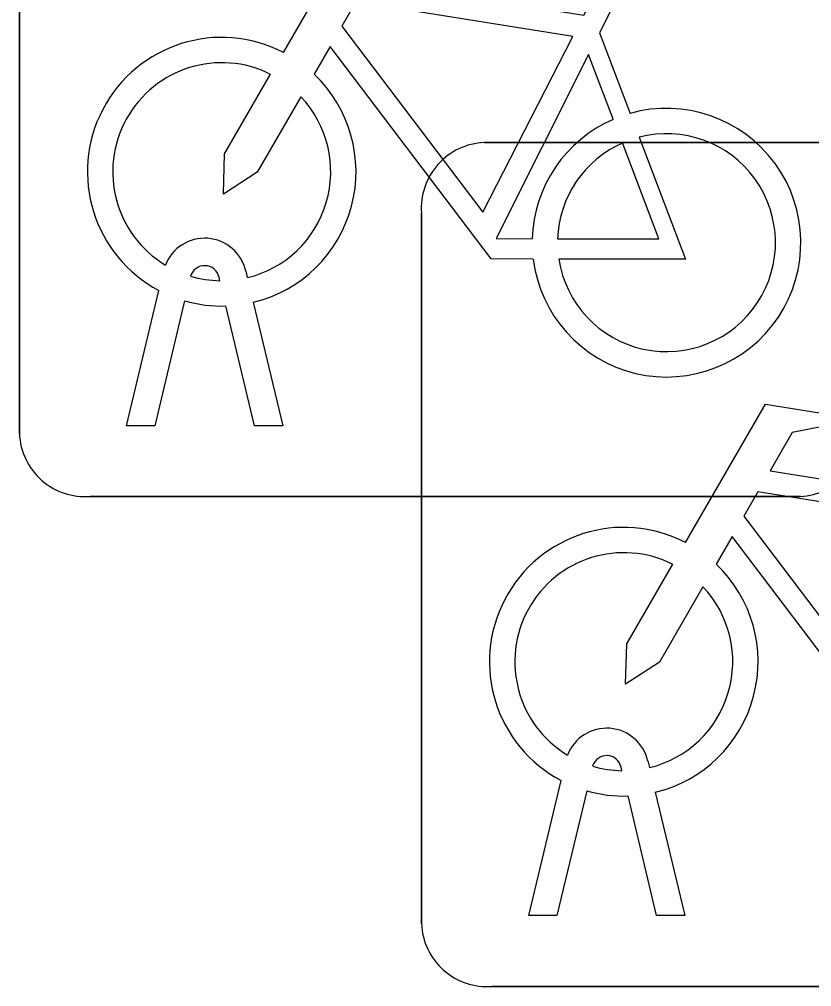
# Model space of a CAD drawing. Extents: x 161087 to 161926, y 382572 to 383873.
# Drawn here: x 161532.635 to 161533.573, y 383468.04 to 383469.185 of the extents above; entities that cross this region are included whole.
import ezdxf

# ---------------------------------------------------------------- set-up
doc = ezdxf.new("R2010")
doc.units = 0
doc.layers.add('IMGEO_Fietsenrek', color=7, linetype='Continuous')

msp = doc.modelspace()

# ---------------------------------------------------------------- linework, layer by layer
at = {"layer": 'IMGEO_Fietsenrek'}
for p, q in [((161532.6355, 383468.6949), (161532.6355, 383469.5358)), ((161532.6355, 383469.5358), (161532.6355, 383468.6949)), ((161533.3222, 383469.1692), (161533.3585, 383469.074)), ((161533.1859, 383469.0395), (161534.0268, 383469.0395)), ((161534.0268, 383469.0395), (161533.1859, 383469.0395)), ((161533.1115, 383468.1149), (161533.1115, 383468.9558)), ((161533.1115, 383468.9558), (161533.1115, 383468.1149)), ((161532.9036, 383468.8874), (161532.9054, 383468.8795)), ((161532.8729, 383468.8759), (161532.8719, 383468.8802)), ((161532.7625, 383468.7043), (161532.8008, 383468.8643)), ((161532.8312, 383468.8521), (161532.7959, 383468.7043)), ((161532.9124, 383468.8503), (161532.9474, 383468.7043)), ((161532.914, 383468.7043), (161532.8801, 383468.846)), ((161532.7959, 383468.7043), (161532.7625, 383468.7043)), ((161532.9474, 383468.7043), (161532.914, 383468.7043)), ((161533.5601, 383468.6205), (161532.7192, 383468.6205)), ((161532.7192, 383468.6205), (161533.5601, 383468.6205)), ((161533.3489, 383468.2959), (161533.3479, 383468.3002)), ((161533.3796, 383468.3074), (161533.3814, 383468.2995)), ((161533.2385, 383468.1243), (161533.2768, 383468.2843)), ((161533.3072, 383468.2721), (161533.2719, 383468.1243)), ((161533.39, 383468.1243), (161533.3561, 383468.266)), ((161533.3884, 383468.2703), (161533.4234, 383468.1243)), ((161533.2719, 383468.1243), (161533.2385, 383468.1243)), ((161533.4234, 383468.1243), (161533.39, 383468.1243)), ((161534.0361, 383468.0405), (161533.1952, 383468.0405)), ((161533.1952, 383468.0405), (161534.0361, 383468.0405))]:
    msp.add_line(p, q, dxfattribs=at)
for points in [[(161532.9481, 383469.1462), (161533.0428, 383469.3097), (161533.129, 383469.2959), (161533.1307, 383469.2872), (161533.0746, 383469.2763), (161533.0484, 383469.231), (161533.3036, 383469.1902)], [(161533.3036, 383469.1902), (161533.3286, 383469.239), (161533.3235, 383469.243), (161533.3003, 383469.2467), (161533.2876, 383469.2542), (161533.2866, 383469.2573), (161533.2888, 383469.2619), (161533.3836, 383469.2468), (161533.3859, 383469.2365), (161533.3765, 383469.2241), (161533.3641, 383469.2177), (161533.3496, 383469.2239), (161533.3222, 383469.1692)], [(161533.2907, 383469.165), (161533.0339, 383469.206), (161533.0172, 383469.1772), (161533.1842, 383468.9569), (161533.2907, 383469.165)], [(161533.2438, 383468.9015), (161533.1941, 383468.9016), (161533.0034, 383469.1533), (161532.9844, 383469.1205)], [(161533.3387, 383469.067), (161533.3094, 383469.1438), (161533.2, 383468.9257), (161533.2427, 383468.9256)], [(161532.9688, 383469.0937), (161532.9172, 383469.0045), (161532.8773, 383468.9785), (161532.8785, 383469.026), (161532.933, 383469.1202)], [(161533.3692, 383469.0458), (161533.4242, 383468.9012), (161533.2741, 383468.9015)], [(161533.2727, 383468.9255), (161533.3926, 383468.9253), (161533.3494, 383469.0389)], [(161533.4241, 383468.5662), (161533.5188, 383468.7297), (161533.605, 383468.7159), (161533.6067, 383468.7072), (161533.5506, 383468.6963), (161533.5244, 383468.651), (161533.7796, 383468.6102)], [(161533.7667, 383468.585), (161533.5099, 383468.626), (161533.4932, 383468.5972), (161533.6602, 383468.3769), (161533.7667, 383468.585)], [(161533.7198, 383468.3215), (161533.6701, 383468.3216), (161533.4794, 383468.5733), (161533.4604, 383468.5405)], [(161533.4448, 383468.5137), (161533.3932, 383468.4245), (161533.3533, 383468.3985), (161533.3545, 383468.446), (161533.409, 383468.5402)]]:
    msp.add_lwpolyline(points, dxfattribs=at)
for centre, radius, start, end in [((161532.8751, 383469.0049), 0.159, 62.6766, 242.1369), ((161532.8751, 383469.0049), 0.129, 63.3192, 238.903), ((161532.8751, 383469.0049), 0.159, 283.5766, 46.6042), ((161532.8751, 383469.0049), 0.129, 283.6043, 43.4302), ((161533.4017, 383468.9209), 0.159, 187.0065, 105.7708), ((161533.4017, 383468.9209), 0.159, 113.3408, 178.3217), ((161533.4017, 383468.9209), 0.129, 188.6715, 104.5883), ((161533.1892, 383468.9616), 0.0779, 92.4484, 184.2845), ((161533.1892, 383468.9616), 0.0779, 92.4484, 184.2845), ((161533.4017, 383468.9209), 0.129, 113.923, 177.9556), ((161532.8549, 383468.8763), 0.0499, 12.8025, 158.6934), ((161532.8549, 383468.8763), 0.0174, 12.8025, 163.4502), ((161532.8751, 383469.0049), 0.129, 253.415, 269.0204), ((161532.8751, 383469.0049), 0.159, 253.9967, 271.7867), ((161533.5568, 383468.6984), 0.0779, 272.4484, 4.2845), ((161533.5568, 383468.6984), 0.0779, 272.4484, 4.2845), ((161532.7134, 383468.6982), 0.0779, 182.4484, 274.2845), ((161532.7134, 383468.6982), 0.0779, 182.4484, 274.2845), ((161533.3511, 383468.4249), 0.159, 62.6766, 242.1369), ((161533.3511, 383468.4249), 0.129, 63.3192, 238.903), ((161533.3511, 383468.4249), 0.159, 283.5766, 46.6042), ((161533.3511, 383468.4249), 0.129, 283.6043, 43.4302), ((161533.3309, 383468.2963), 0.0499, 12.8025, 158.6934), ((161533.3309, 383468.2963), 0.0174, 12.8025, 163.4502), ((161533.3511, 383468.4249), 0.129, 253.415, 269.0204), ((161533.3511, 383468.4249), 0.159, 253.9967, 271.7867), ((161533.1894, 383468.1182), 0.0779, 182.4484, 274.2845), ((161533.1894, 383468.1182), 0.0779, 182.4484, 274.2845)]:
    msp.add_arc(centre, radius, start, end, dxfattribs=at)

doc.saveas('drawing.dxf')
